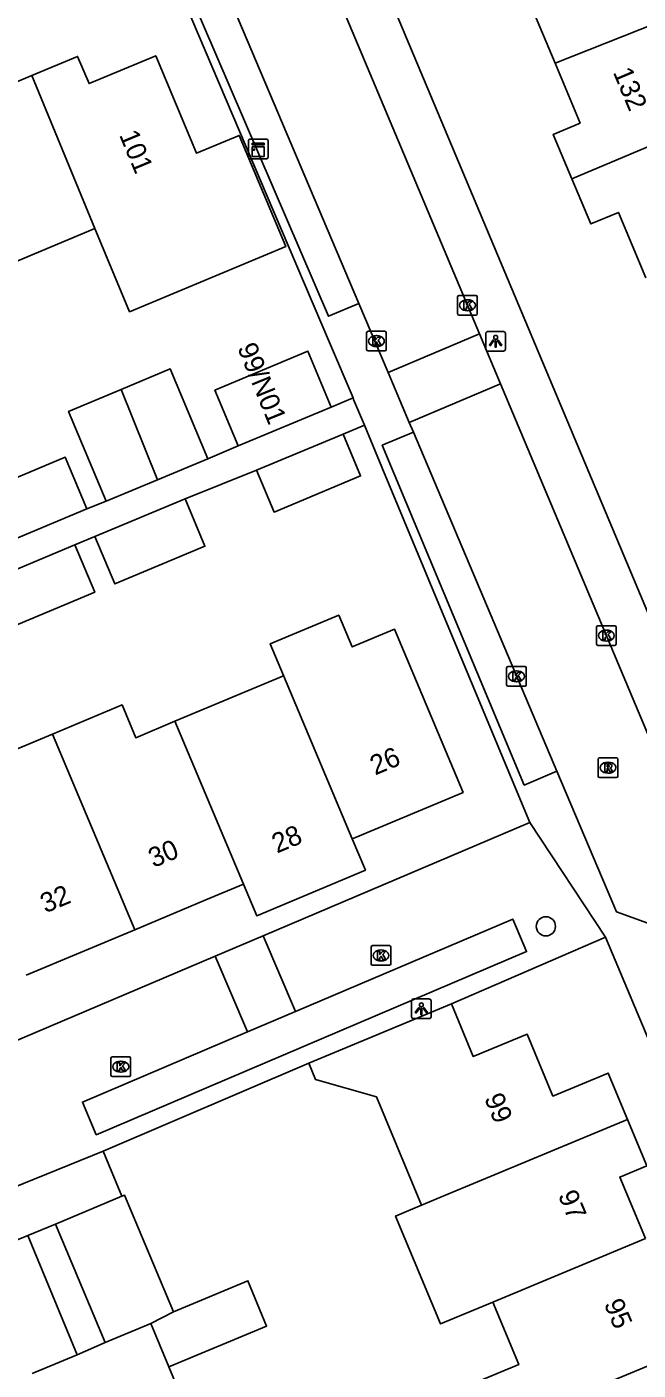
# Model space of a CAD drawing. Extents: x 157767 to 159171, y 387842 to 389425.
# Drawn here: x 158809.2 to 158840.3, y 388397.2 to 388465.6 of the extents above; entities that cross this region are included whole.
import ezdxf

# ---------------------------------------------------------------- set-up
doc = ezdxf.new("R2010")
doc.units = 0
for name, color, linetype in [('IMGEO_Boom', 7, 'Continuous'), ('IMGEO_Kast', 7, 'Continuous'), ('IMGEO_Kolk', 7, 'Continuous'), ('IMGEO_Lichtpunt', 7, 'Continuous'), ('IMGEO_Muur', 7, 'Continuous'), ('IMGEO_Pand', 7, 'Continuous'), ('IMGEO_Pand_nummerreeks', 7, 'Continuous'), ('IMGEO_Rijbaan_lokaal_open', 7, 'Continuous'), ('IMGEO_Rioolput', 7, 'Continuous'), ('IMGEO_Voetpad_open', 7, 'Continuous')]:
    doc.layers.add(name, color=color, linetype=linetype)

msp = doc.modelspace()

# ---------------------------------------------------------------- linework, layer by layer
at = {"layer": 'IMGEO_Boom'}
msp.add_circle((158835.623, 388419.767), 0.489, dxfattribs=at)
at = {"layer": 'IMGEO_Kast'}
for p, q in [((158820.483, 388458.913), (158820.483, 388459.754)), ((158820.483, 388459.754), (158820.483, 388458.913)), ((158820.558, 388459.838), (158821.399, 388459.838)), ((158821.399, 388459.838), (158820.558, 388459.838)), ((158821.483, 388459.763), (158821.483, 388458.922)), ((158821.483, 388458.922), (158821.483, 388459.763)), ((158821.408, 388458.838), (158820.567, 388458.838)), ((158820.567, 388458.838), (158821.408, 388458.838))]:
    msp.add_line(p, q, dxfattribs=at)
for points in [[(158820.678, 388459.628), (158821.278, 388459.628), (158821.278, 388459.543), (158820.678, 388459.543), (158820.678, 388459.628)], [(158820.678, 388459.453), (158821.278, 388459.453), (158821.278, 388458.964), (158820.678, 388458.964), (158820.678, 388459.453)]]:
    msp.add_lwpolyline(points, dxfattribs=at)
msp.add_circle((158820.762, 388459.302), 0.0377, dxfattribs=at)
for centre, start, end in [((158820.561, 388459.76), 92.4484, 184.28452), ((158820.561, 388459.76), 92.4484, 184.28452), ((158821.405, 388459.76), 2.4484, 94.28452), ((158821.405, 388459.76), 2.4484, 94.28452), ((158820.561, 388458.916), 182.4484, 274.28452), ((158820.561, 388458.916), 182.4484, 274.28452), ((158821.405, 388458.916), 272.4484, 4.28452), ((158821.405, 388458.916), 272.4484, 4.28452)]:
    msp.add_arc(centre, 0.0779, start, end, dxfattribs=at)
at = {"layer": 'IMGEO_Kolk'}
for p, q in [((158831.131, 388450.957), (158831.131, 388451.809)), ((158831.206, 388451.883), (158832.058, 388451.883)), ((158832.132, 388451.809), (158832.132, 388450.957)), ((158831.642, 388451.103), (158831.617, 388451.103)), ((158831.619, 388451.663), (158831.644, 388451.663)), ((158832.058, 388450.883), (158831.206, 388450.883)), ((158826.499, 388449.132), (158826.499, 388449.984)), ((158826.574, 388450.058), (158827.426, 388450.058)), ((158826.987, 388449.838), (158827.012, 388449.838)), ((158827.5, 388449.984), (158827.5, 388449.132)), ((158827.426, 388449.058), (158826.574, 388449.058)), ((158827.01, 388449.278), (158826.985, 388449.278)), ((158838.2, 388434.142), (158838.2, 388434.994)), ((158838.275, 388435.068), (158839.127, 388435.068)), ((158838.688, 388434.848), (158838.713, 388434.848)), ((158839.201, 388434.994), (158839.201, 388434.142)), ((158839.127, 388434.068), (158838.275, 388434.068)), ((158838.711, 388434.288), (158838.686, 388434.288)), ((158833.625, 388432.068), (158833.625, 388432.92)), ((158833.7, 388432.994), (158834.552, 388432.994)), ((158834.113, 388432.774), (158834.138, 388432.774)), ((158834.626, 388432.92), (158834.626, 388432.068)), ((158834.552, 388431.994), (158833.7, 388431.994)), ((158834.136, 388432.214), (158834.111, 388432.214)), ((158826.73, 388417.859), (158826.73, 388418.711)), ((158826.805, 388418.785), (158827.657, 388418.785)), ((158827.218, 388418.565), (158827.243, 388418.565)), ((158827.731, 388418.711), (158827.731, 388417.859)), ((158827.657, 388417.785), (158826.805, 388417.785)), ((158827.241, 388418.005), (158827.216, 388418.005)), ((158813.49, 388412.199), (158813.49, 388413.051)), ((158813.565, 388413.125), (158814.417, 388413.125)), ((158813.978, 388412.905), (158814.003, 388412.905)), ((158814.491, 388413.051), (158814.491, 388412.199)), ((158814.417, 388412.125), (158813.565, 388412.125)), ((158814.001, 388412.345), (158813.976, 388412.345))]:
    msp.add_line(p, q, dxfattribs=at)
for points in [[(158831.131, 388450.957), (158831.131, 388451.809)], [(158831.206, 388451.883), (158832.058, 388451.883)], [(158832.132, 388451.809), (158832.132, 388450.957)], [(158831.452, 388451.583), (158831.575, 388451.583), (158831.575, 388451.432), (158831.705, 388451.583), (158831.869, 388451.583), (158831.723, 388451.432), (158831.876, 388451.183), (158831.724, 388451.183), (158831.639, 388451.347), (158831.575, 388451.28), (158831.575, 388451.183), (158831.452, 388451.183), (158831.452, 388451.583)], [(158832.058, 388450.883), (158831.206, 388450.883)], [(158826.499, 388449.132), (158826.499, 388449.984)], [(158826.574, 388450.058), (158827.426, 388450.058)], [(158826.82, 388449.758), (158826.943, 388449.758), (158826.943, 388449.607), (158827.073, 388449.758), (158827.237, 388449.758), (158827.091, 388449.607), (158827.244, 388449.358), (158827.092, 388449.358), (158827.007, 388449.522), (158826.943, 388449.455), (158826.943, 388449.358), (158826.82, 388449.358), (158826.82, 388449.758)], [(158827.5, 388449.984), (158827.5, 388449.132)], [(158827.426, 388449.058), (158826.574, 388449.058)], [(158838.2, 388434.142), (158838.2, 388434.994)], [(158838.275, 388435.068), (158839.127, 388435.068)], [(158838.521, 388434.768), (158838.644, 388434.768), (158838.644, 388434.617), (158838.774, 388434.768), (158838.938, 388434.768), (158838.792, 388434.617), (158838.945, 388434.368), (158838.793, 388434.368), (158838.708, 388434.532), (158838.644, 388434.465), (158838.644, 388434.368), (158838.521, 388434.368), (158838.521, 388434.768)], [(158839.201, 388434.994), (158839.201, 388434.142)], [(158839.127, 388434.068), (158838.275, 388434.068)], [(158833.625, 388432.068), (158833.625, 388432.92)], [(158833.7, 388432.994), (158834.552, 388432.994)], [(158833.946, 388432.694), (158834.069, 388432.694), (158834.069, 388432.543), (158834.199, 388432.694), (158834.363, 388432.694), (158834.217, 388432.543), (158834.37, 388432.294), (158834.218, 388432.294), (158834.133, 388432.458), (158834.069, 388432.391), (158834.069, 388432.294), (158833.946, 388432.294), (158833.946, 388432.694)], [(158834.626, 388432.92), (158834.626, 388432.068)], [(158834.552, 388431.994), (158833.7, 388431.994)], [(158826.73, 388417.859), (158826.73, 388418.711)], [(158826.805, 388418.785), (158827.657, 388418.785)], [(158827.051, 388418.485), (158827.174, 388418.485), (158827.174, 388418.334), (158827.304, 388418.485), (158827.468, 388418.485), (158827.322, 388418.334), (158827.475, 388418.085), (158827.323, 388418.085), (158827.238, 388418.249), (158827.174, 388418.182), (158827.174, 388418.085), (158827.051, 388418.085), (158827.051, 388418.485)], [(158827.731, 388418.711), (158827.731, 388417.859)], [(158827.657, 388417.785), (158826.805, 388417.785)], [(158813.49, 388412.199), (158813.49, 388413.051)], [(158813.565, 388413.125), (158814.417, 388413.125)], [(158813.811, 388412.825), (158813.934, 388412.825), (158813.934, 388412.674), (158814.064, 388412.825), (158814.228, 388412.825), (158814.082, 388412.674), (158814.235, 388412.425), (158814.083, 388412.425), (158813.998, 388412.589), (158813.934, 388412.522), (158813.934, 388412.425), (158813.811, 388412.425), (158813.811, 388412.825)], [(158814.491, 388413.051), (158814.491, 388412.199)], [(158814.417, 388412.125), (158813.565, 388412.125)]]:
    msp.add_lwpolyline(points, dxfattribs=at)
for centre, start, end in [((158831.208, 388451.807), 91.55205, 178.44795), ((158831.208, 388451.807), 91.55205, 178.44795), ((158832.056, 388451.807), 1.55205, 88.44795), ((158832.056, 388451.807), 1.55205, 88.44795), ((158831.208, 388450.959), 181.55205, 268.44795), ((158831.208, 388450.959), 181.55205, 268.44795), ((158832.056, 388450.959), 271.55205, 358.44795), ((158832.056, 388450.959), 271.55205, 358.44795), ((158826.576, 388449.982), 91.55205, 178.44795), ((158826.576, 388449.982), 91.55205, 178.44795), ((158827.424, 388449.982), 1.55205, 88.44795), ((158827.424, 388449.982), 1.55205, 88.44795), ((158826.576, 388449.134), 181.55205, 268.44795), ((158826.576, 388449.134), 181.55205, 268.44795), ((158827.424, 388449.134), 271.55205, 358.44795), ((158827.424, 388449.134), 271.55205, 358.44795), ((158838.277, 388434.992), 91.55205, 178.44795), ((158838.277, 388434.992), 91.55205, 178.44795), ((158839.125, 388434.992), 1.55205, 88.44795), ((158839.125, 388434.992), 1.55205, 88.44795), ((158838.277, 388434.144), 181.55205, 268.44795), ((158838.277, 388434.144), 181.55205, 268.44795), ((158839.125, 388434.144), 271.55205, 358.44795), ((158839.125, 388434.144), 271.55205, 358.44795), ((158833.702, 388432.918), 91.55205, 178.44795), ((158833.702, 388432.918), 91.55205, 178.44795), ((158834.55, 388432.918), 1.55205, 88.44795), ((158834.55, 388432.918), 1.55205, 88.44795), ((158833.702, 388432.07), 181.55205, 268.44795), ((158833.702, 388432.07), 181.55205, 268.44795), ((158834.55, 388432.07), 271.55205, 358.44795), ((158834.55, 388432.07), 271.55205, 358.44795), ((158826.807, 388418.709), 91.55205, 178.44795), ((158826.807, 388418.709), 91.55205, 178.44795), ((158827.655, 388418.709), 1.55205, 88.44795), ((158827.655, 388418.709), 1.55205, 88.44795), ((158826.807, 388417.861), 181.55205, 268.44795), ((158826.807, 388417.861), 181.55205, 268.44795), ((158827.655, 388417.861), 271.55205, 358.44795), ((158827.655, 388417.861), 271.55205, 358.44795), ((158813.567, 388413.049), 91.55205, 178.44795), ((158813.567, 388413.049), 91.55205, 178.44795), ((158814.415, 388413.049), 1.55205, 88.44795), ((158814.415, 388413.049), 1.55205, 88.44795), ((158813.567, 388412.201), 181.55205, 268.44795), ((158813.567, 388412.201), 181.55205, 268.44795), ((158814.415, 388412.201), 271.55205, 358.44795), ((158814.415, 388412.201), 271.55205, 358.44795)]:
    msp.add_arc(centre, 0.0765, start, end, dxfattribs=at)
for centre, major_axis, ratio, start_param, end_param in [((158831.618, 388451.383), (-0.387, 0.002), 0.722429, 4.712389, 7.853982), ((158831.643, 388451.383), (-0.39, 0.002), 0.717154, 1.570796, 4.712389), ((158826.986, 388449.558), (-0.387, 0.002), 0.722429, 4.712389, 7.853982), ((158827.011, 388449.558), (-0.39, 0.002), 0.717154, 1.570796, 4.712389), ((158838.687, 388434.568), (-0.387, 0.002), 0.722429, 4.712389, 7.853982), ((158838.712, 388434.568), (-0.39, 0.002), 0.717154, 1.570796, 4.712389), ((158834.112, 388432.494), (-0.387, 0.002), 0.722429, 4.712389, 7.853982), ((158834.137, 388432.494), (-0.39, 0.002), 0.717154, 1.570796, 4.712389), ((158827.217, 388418.285), (-0.387, 0.002), 0.722429, 4.712389, 7.853982), ((158827.242, 388418.285), (-0.39, 0.002), 0.717154, 1.570796, 4.712389), ((158813.977, 388412.625), (-0.387, 0.002), 0.722429, 4.712389, 7.853982), ((158814.002, 388412.625), (-0.39, 0.002), 0.717154, 1.570796, 4.712389)]:
    msp.add_ellipse(centre, major_axis=major_axis, ratio=ratio, start_param=start_param, end_param=end_param, dxfattribs=at)
at = {"layer": 'IMGEO_Lichtpunt'}
for p, q in [((158832.566, 388449.952), (158832.566, 388449.145)), ((158832.566, 388449.952), (158832.566, 388449.145)), ((158833.468, 388450.047), (158832.66, 388450.047)), ((158833.468, 388450.047), (158832.66, 388450.047)), ((158833.562, 388449.145), (158833.562, 388449.952)), ((158833.562, 388449.145), (158833.562, 388449.952)), ((158832.66, 388449.051), (158833.468, 388449.051)), ((158832.66, 388449.051), (158833.468, 388449.051)), ((158828.787, 388415.974), (158828.787, 388415.167)), ((158828.787, 388415.974), (158828.787, 388415.167)), ((158829.689, 388416.069), (158828.881, 388416.069)), ((158829.689, 388416.069), (158828.881, 388416.069)), ((158829.783, 388415.167), (158829.783, 388415.974)), ((158829.783, 388415.167), (158829.783, 388415.974)), ((158828.881, 388415.073), (158829.689, 388415.073)), ((158828.881, 388415.073), (158829.689, 388415.073))]:
    msp.add_line(p, q, dxfattribs=at)
for points in [[(158832.94, 388449.616), (158832.979, 388449.588), (158832.791, 388449.326), (158832.753, 388449.353), (158832.94, 388449.616)], [(158833.042, 388449.568), (158833.089, 388449.568), (158833.089, 388449.246), (158833.042, 388449.246), (158833.042, 388449.568)], [(158833.152, 388449.588), (158833.19, 388449.615), (158833.377, 388449.353), (158833.338, 388449.325), (158833.152, 388449.588)], [(158829.161, 388415.638), (158829.2, 388415.61), (158829.012, 388415.348), (158828.974, 388415.375), (158829.161, 388415.638)], [(158829.263, 388415.59), (158829.31, 388415.59), (158829.31, 388415.268), (158829.263, 388415.268), (158829.263, 388415.59)], [(158829.373, 388415.61), (158829.411, 388415.637), (158829.598, 388415.375), (158829.559, 388415.347), (158829.373, 388415.61)]]:
    msp.add_lwpolyline(points, dxfattribs=at)
for centre in [(158833.065, 388449.75), (158829.286, 388415.772)]:
    msp.add_circle(centre, 0.0994, dxfattribs=at)
for centre, start, end in [((158832.66, 388449.952), 90, 180), ((158832.66, 388449.952), 90, 180), ((158833.468, 388449.952), 0, 90), ((158833.468, 388449.952), 0, 90), ((158832.66, 388449.145), 180, 270), ((158832.66, 388449.145), 180, 270), ((158833.468, 388449.145), 270, 0), ((158833.468, 388449.145), 270, 360), ((158828.881, 388415.974), 90, 180), ((158828.881, 388415.974), 90, 180), ((158829.689, 388415.974), 0, 90), ((158829.689, 388415.974), 0, 90), ((158828.881, 388415.167), 180, 270), ((158828.881, 388415.167), 180, 270), ((158829.689, 388415.167), 270, 0), ((158829.689, 388415.167), 270, 360)]:
    msp.add_arc(centre, 0.0946, start, end, dxfattribs=at)
at = {"layer": 'IMGEO_Muur'}
for points in [[(158824.605, 388449.495), (158822.508, 388454.428)], [(158827.272, 388443.146), (158830.685, 388434.941)], [(158813.094, 388408.322), (158823.557, 388412.797)], [(158814.048, 388406.031), (158813.094, 388408.322)]]:
    msp.add_lwpolyline(points, dxfattribs=at)
at = {"layer": 'IMGEO_Pand'}
for points in [[(158836.088, 388463.7), (158833.746, 388469.281)], [(158836.088, 388463.7), (158843.849, 388466.784)], [(158809.47, 388463.083), (158811.793, 388464.053), (158812.372, 388462.668), (158815.765, 388464.085), (158817.839, 388459.121), (158820.017, 388460.031), (158822.381, 388454.375), (158814.439, 388451.057), (158813.214, 388453.992), (158812.674, 388455.286)], [(158836.952, 388457.813), (158836, 388460.082), (158837.366, 388460.656), (158836.088, 388463.7)], [(158804.562, 388459.444), (158803.997, 388460.797), (158809.47, 388463.083)], [(158812.674, 388455.286), (158809.47, 388463.083)], [(158846.008, 388461.637), (158836.952, 388457.813)], [(158840.716, 388452.779), (158839.316, 388456.114), (158837.913, 388455.525), (158836.952, 388457.813)], [(158812.674, 388455.286), (158807.351, 388453.062), (158807.246, 388453.018)], [(158819.962, 388444.225), (158818.777, 388447.061), (158823.514, 388449.04), (158824.699, 388446.203)], [(158814.014, 388447.103), (158816.506, 388448.144), (158818.418, 388443.569)], [(158813.239, 388441.405), (158811.328, 388445.981), (158814.014, 388447.103)], [(158815.861, 388442.501), (158814.014, 388447.103)], [(158824.699, 388446.203), (158819.962, 388444.225)], [(158820.896, 388442.988), (158825.302, 388444.829)], [(158825.302, 388444.829), (158826.195, 388442.693), (158821.788, 388440.852), (158820.896, 388442.988)], [(158807.688, 388439.11), (158806.591, 388441.737), (158811.159, 388443.645), (158812.256, 388441.019)], [(158818.418, 388443.569), (158815.861, 388442.501)], [(158813.239, 388441.405), (158815.861, 388442.501)], [(158817.264, 388441.525), (158812.676, 388439.608)], [(158812.676, 388439.608), (158813.684, 388437.196), (158818.272, 388439.113), (158817.264, 388441.525)], [(158807.688, 388439.11), (158812.256, 388441.019)], [(158811.657, 388439.183), (158807.248, 388437.341)], [(158808.26, 388434.93), (158812.665, 388436.771), (158811.657, 388439.183)], [(158822.276, 388432.53), (158821.596, 388434.15), (158825.085, 388435.616), (158825.766, 388433.995), (158827.917, 388434.899), (158831.407, 388426.589), (158825.937, 388424.292), (158825.766, 388424.22)], [(158816.747, 388430.208), (158822.145, 388432.475), (158822.276, 388432.53)], [(158822.276, 388432.53), (158825.766, 388424.22)], [(158810.516, 388429.558), (158814.052, 388431.043), (158814.754, 388429.371), (158816.747, 388430.208)], [(158820.227, 388421.92), (158816.747, 388430.208)], [(158805.687, 388425.568), (158807.71, 388426.417), (158807.009, 388428.086), (158810.516, 388429.558)], [(158810.516, 388429.558), (158814.698, 388419.598)], [(158825.766, 388424.22), (158826.435, 388422.626), (158820.906, 388420.304), (158820.227, 388421.92)], [(158820.227, 388421.92), (158818.316, 388421.117), (158814.698, 388419.598)], [(158814.698, 388419.598), (158809.169, 388417.276)], [(158823.557, 388412.797), (158830.813, 388415.816)], [(158839.776, 388409.938), (158838.794, 388412.297), (158835.98, 388411.126), (158834.669, 388414.279), (158831.927, 388413.138), (158830.813, 388415.816)], [(158823.557, 388412.797), (158823.903, 388411.966), (158826.996, 388411.086), (158828.917, 388406.47), (158829.292, 388405.569)], [(158839.776, 388409.938), (158830.632, 388406.127), (158829.292, 388405.569)], [(158840.69, 388403.87), (158839.385, 388407.006), (158840.758, 388407.578), (158839.776, 388409.938)], [(158814.048, 388406.031), (158810.665, 388404.613)], [(158814.048, 388406.031), (158814.171, 388406.083), (158816.664, 388400.139)], [(158829.292, 388405.569), (158827.97, 388405.019), (158830.255, 388399.527), (158832.917, 388400.635)], [(158810.665, 388404.613), (158813.197, 388398.576)], [(158809.25, 388404.026), (158805.972, 388402.664)], [(158811.772, 388397.955), (158809.25, 388404.026)], [(158832.917, 388400.635), (158840.69, 388403.87)], [(158816.429, 388397.347), (158821.408, 388399.419), (158820.457, 388401.729), (158816.664, 388400.139)], [(158835.23, 388395.077), (158833.04, 388394.167), (158832.049, 388396.551), (158834.238, 388397.46), (158832.917, 388400.635)], [(158816.664, 388400.139), (158815.515, 388399.548)], [(158815.515, 388399.548), (158813.197, 388398.576)], [(158815.515, 388399.548), (158816.429, 388397.347)], [(158835.23, 388395.077), (158844.419, 388398.895)], [(158811.772, 388397.955), (158809.485, 388397.005)]]:
    msp.add_lwpolyline(points, dxfattribs=at)
at = {"layer": 'IMGEO_Rijbaan_lokaal_open'}
for points in [[(158810.746, 388487.832), (158813.919, 388480.607), (158820.462, 388477.976), (158832.249, 388449.925)], [(158819.052, 388468.142), (158826.107, 388451.476)], [(158827.597, 388447.956), (158826.107, 388451.476)], [(158827.597, 388447.956), (158832.249, 388449.925)], [(158832.249, 388449.925), (158833.318, 388447.382)], [(158828.673, 388445.415), (158827.597, 388447.956)], [(158833.318, 388447.382), (158828.673, 388445.415)], [(158833.318, 388447.382), (158841.848, 388427.082), (158842.299, 388426.827), (158844.547, 388425.555)], [(158828.88, 388444.925), (158828.673, 388445.415)], [(158828.88, 388444.925), (158836.188, 388427.662)], [(158842.313, 388417.957), (158841.608, 388419.637), (158839.22, 388420.499), (158836.188, 388427.662)], [(158834.798, 388425.051), (158821.241, 388419.29)], [(158834.798, 388425.051), (158838.652, 388419.211)], [(158822.881, 388415.436), (158833.938, 388420.141), (158834.644, 388418.481), (158812.739, 388409.159), (158812.033, 388410.819), (158820.434, 388414.394)], [(158818.793, 388418.25), (158821.241, 388419.29)], [(158821.241, 388419.29), (158822.881, 388415.436)], [(158830.813, 388415.816), (158838.652, 388419.211)], [(158818.793, 388418.25), (158804.436, 388412.15), (158790.924, 388406.545)], [(158820.434, 388414.394), (158818.793, 388418.25)], [(158820.434, 388414.394), (158822.881, 388415.436)], [(158813.094, 388408.322), (158823.557, 388412.797)], [(158804.972, 388405.036), (158813.094, 388408.322)], [(158809.25, 388404.026), (158810.665, 388404.613)], [(158813.197, 388398.576), (158811.772, 388397.955)], [(158819.038, 388391.067), (158817.695, 388394.299), (158816.429, 388397.347)]]:
    msp.add_lwpolyline(points, dxfattribs=at)
at = {"layer": 'IMGEO_Rioolput'}
for p, q in [((158838.285, 388427.417), (158838.285, 388428.269)), ((158838.36, 388428.343), (158839.212, 388428.343)), ((158838.773, 388428.123), (158838.798, 388428.123)), ((158839.286, 388428.269), (158839.286, 388427.417)), ((158839.212, 388427.343), (158838.36, 388427.343)), ((158838.796, 388427.563), (158838.771, 388427.563))]:
    msp.add_line(p, q, dxfattribs=at)
for points in [[(158838.285, 388427.417), (158838.285, 388428.269)], [(158838.36, 388428.343), (158839.212, 388428.343)], [(158838.874, 388428.041), (158838.622, 388428.043), (158838.622, 388427.643)], [(158838.622, 388427.643), (158838.746, 388427.643), (158838.746, 388427.805), (158838.757, 388427.805)], [(158838.8, 388427.962), (158838.746, 388427.962), (158838.746, 388427.881)], [(158838.746, 388427.881), (158838.798, 388427.881)], [(158839.286, 388428.269), (158839.286, 388427.417)], [(158839.212, 388427.343), (158838.36, 388427.343)], [(158838.804, 388427.776), (158838.875, 388427.643), (158839.015, 388427.643), (158838.95, 388427.769)]]:
    msp.add_lwpolyline(points, dxfattribs=at)
for centre, radius, start, end in [((158838.362, 388428.267), 0.0765, 91.55205, 178.44795), ((158838.362, 388428.267), 0.0765, 91.55205, 178.44795), ((158838.756, 388427.752), 0.0533, 26.02933, 88.69889), ((158838.782, 388428.07), 0.19, 274.7715, 282.96867), ((158838.806, 388427.866), 0.0964, 77.00612, 93.18647), ((158838.82, 388427.923), 0.0378, 276.66336, 79.67722), ((158838.873, 388427.931), 0.109, 350.36119, 89.41601), ((158838.871, 388427.931), 0.112, 277.58423, 350.98172), ((158838.855, 388427.716), 0.108, 29.51342, 73.79051), ((158839.21, 388428.267), 0.0765, 1.55205, 88.44795), ((158839.21, 388428.267), 0.0765, 1.55205, 88.44795), ((158838.362, 388427.419), 0.0765, 181.55205, 268.44795), ((158838.362, 388427.419), 0.0765, 181.55205, 268.44795), ((158839.21, 388427.419), 0.0765, 271.55205, 358.44795), ((158839.21, 388427.419), 0.0765, 271.55205, 358.44795)]:
    msp.add_arc(centre, radius, start, end, dxfattribs=at)
for centre, major_axis, ratio, start_param, end_param in [((158838.772, 388427.843), (-0.387, 0.002), 0.722429, 4.712389, 7.853982), ((158838.797, 388427.843), (-0.39, 0.002), 0.717154, 1.570796, 4.712389)]:
    msp.add_ellipse(centre, major_axis=major_axis, ratio=ratio, start_param=start_param, end_param=end_param, dxfattribs=at)
at = {"layer": 'IMGEO_Voetpad_open'}
for points in [[(158817.645, 388490.937), (158844.215, 388427.61)], [(158825.808, 388446.664), (158824.605, 388449.495), (158822.508, 388454.428), (158815.471, 388470.983)], [(158826.107, 388451.476), (158824.558, 388450.821), (158817.425, 388467.453), (158819.052, 388468.142)], [(158824.699, 388446.203), (158825.808, 388446.664)], [(158825.808, 388446.664), (158825.84, 388446.59), (158826.384, 388445.281)], [(158825.302, 388444.829), (158826.384, 388445.281)], [(158826.384, 388445.281), (158827.272, 388443.146), (158830.685, 388434.941), (158834.798, 388425.051)], [(158836.188, 388427.662), (158834.525, 388426.959), (158827.299, 388444.255), (158828.88, 388444.925)], [(158818.418, 388443.569), (158819.962, 388444.225)], [(158817.264, 388441.525), (158820.896, 388442.988)], [(158812.256, 388441.019), (158813.239, 388441.405)], [(158811.657, 388439.183), (158812.676, 388439.608)], [(158838.652, 388419.211), (158868.881, 388347.284), (158853.592, 388340.805), (158843.883, 388336.691), (158834.401, 388332.713), (158827.967, 388330.084)], [(158813.094, 388408.322), (158814.048, 388406.031)]]:
    msp.add_lwpolyline(points, dxfattribs=at)

# ---------------------------------------------------------------- texts
at = {"layer": 'IMGEO_Pand_nummerreeks'}
for s, rotation, p in [('132', 292.8449, (158839.022, 388463.25)), ('101', 292.67383, (158813.892, 388460.06)), ('99/N01', 292.1315, (158819.909, 388449.227)), ('26', 22.7808, (158826.934, 388427.444)), ('28', 22.7808, (158821.936, 388423.47)), ('30', 22.77507, (158815.655, 388422.733)), ('32', 22.77662, (158810.153, 388420.422)), ('99', 292.58006, (158832.47, 388411.025)), ('97', 292.88945, (158836.227, 388406.086)), ('95', 292.89075, (158838.563, 388400.556))]:
    msp.add_text(s, height=1, rotation=rotation, dxfattribs=at).set_placement(p)

doc.saveas('drawing.dxf')
